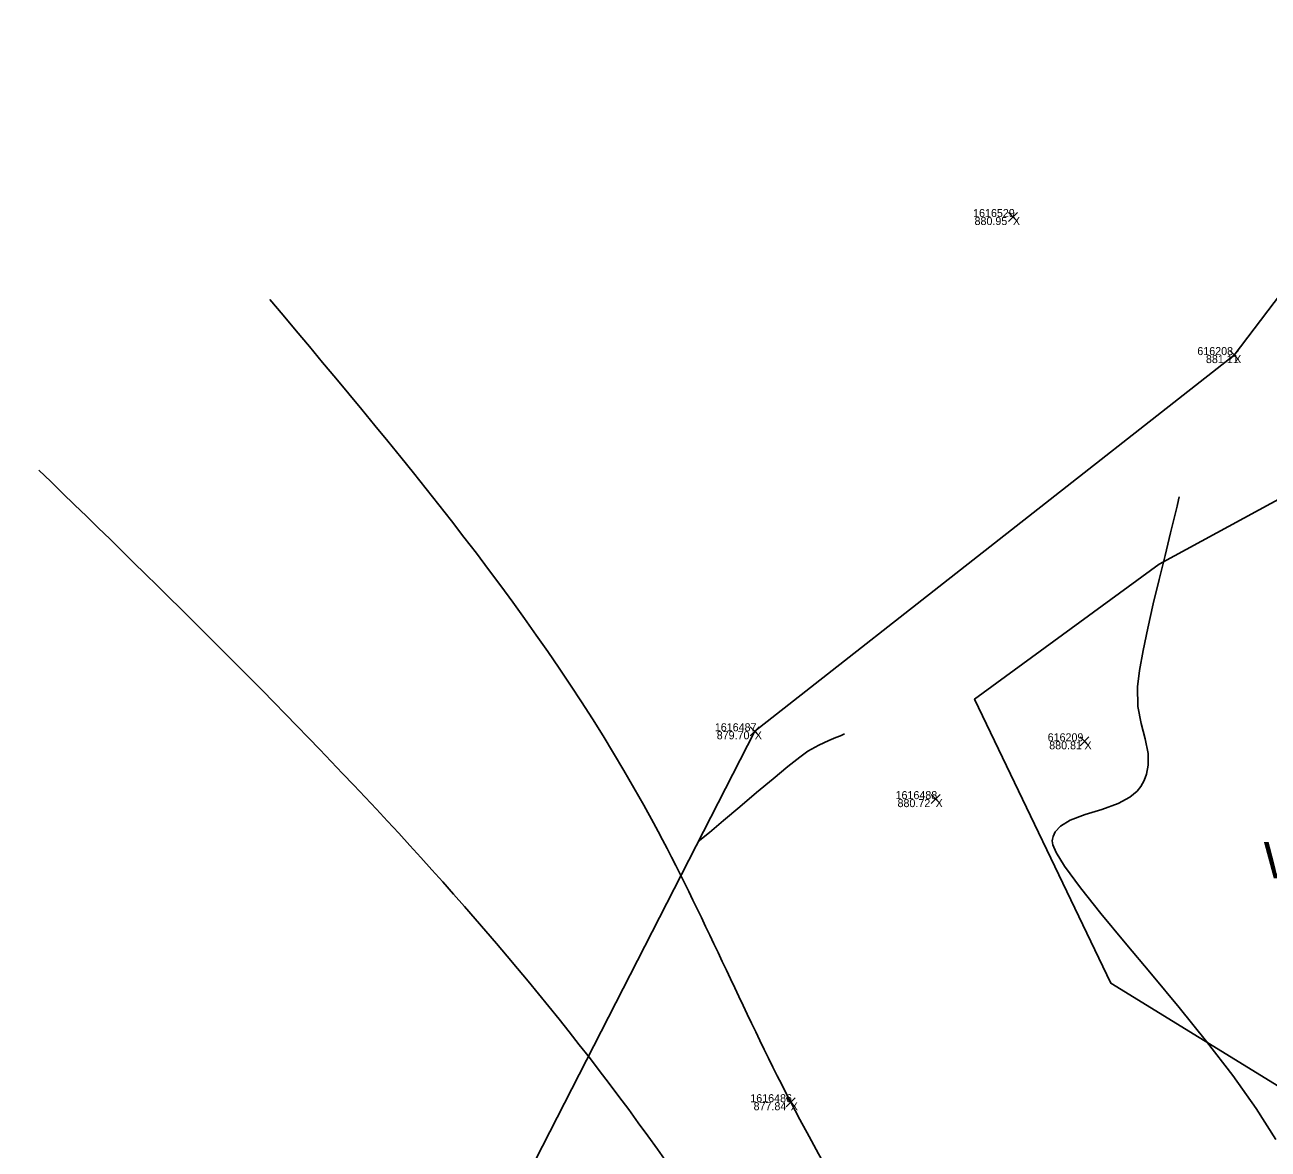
# Model space of a CAD drawing. Extents: x 1957117 to 1971063, y 701601 to 715861.
# Drawn here: x 1963496.4 to 1963550.8, y 706866.2 to 706915.3 of the extents above; entities that cross this region are included whole.
import ezdxf

# ---------------------------------------------------------------- set-up
doc = ezdxf.new("R2010")
doc.units = 0
for name, color, linetype in [('AP_X_Lights', 7, 'Continuous'), ('DT_X_Break_Line', 7, 'Continuous'), ('DT_X_Contour_Major', 7, 'Continuous'), ('DT_X_Contour_Minor', 7, 'Continuous'), ('DT_X_TIN_Hull', 7, 'Continuous'), ('GE_X_CL_20', 7, 'Continuous'), ('HY_X_Water_Edge', 7, 'Continuous'), ('PV_P_Shoulder', 7, 'Continuous'), ('RD_X_Text', 7, 'Continuous'), ('RS_Raster1', 7, 'Continuous'), ('RW_X_Esmt_RR', 7, 'Continuous'), ('SC_Scratch1', 7, 'Continuous'), ('VG_X_Tree_Line_Rt', 7, 'Continuous')]:
    doc.layers.add(name, color=color, linetype=linetype)

msp = doc.modelspace()

# ---------------------------------------------------------------- linework, layer by layer
at = {"layer": 'AP_X_Lights'}
for p, q in [((1963539.442, 706906.74), (1963539.83, 706907.13)), ((1963539.442, 706907.13), (1963539.83, 706906.74)), ((1963549.116, 706900.707), (1963549.504, 706901.097)), ((1963549.116, 706901.097), (1963549.504, 706900.707)), ((1963528.153, 706884.266), (1963528.541, 706884.656)), ((1963528.153, 706884.656), (1963528.541, 706884.266)), ((1963542.571, 706883.827), (1963542.959, 706884.217)), ((1963542.571, 706884.217), (1963542.959, 706883.827)), ((1963536.06, 706881.301), (1963536.448, 706881.691)), ((1963536.06, 706881.691), (1963536.448, 706881.301)), ((1963529.727, 706868.054), (1963530.115, 706868.444)), ((1963529.727, 706868.444), (1963530.115, 706868.054))]:
    msp.add_line(p, q, dxfattribs=at)
at = {"layer": 'DT_X_Break_Line'}
msp.add_lwpolyline([(1963549.31, 706900.902), (1963567.723, 706925.142), (1963581.753, 706948.682), (1963589.114, 706971.765), (1963604.241, 706992.933), (1963630.24, 707037.886), (1963653.883, 707082.082), (1963697.483, 707112.719), (1963727.123, 707153.396), (1963737.102, 707174.095), (1963750.986, 707197.42), (1963762.997, 707214.654), (1963786.295, 707233.762), (1963816.245, 707273.278), (1963881.4, 707289.893)], dxfattribs=at)
at = {"layer": 'DT_X_Contour_Major'}
msp.add_lwpolyline([(1963532.264, 706884.342), (1963532.209, 706884.317), (1963532.09, 706884.266), (1963531.888, 706884.184), (1963531.581, 706884.059), (1963531.147, 706883.859), (1963530.671, 706883.589), (1963530.321, 706883.336), (1963529.796, 706882.92), (1963529.148, 706882.388), (1963528.428, 706881.787), (1963527.69, 706881.164), (1963526.985, 706880.567), (1963526.364, 706880.042), (1963525.879, 706879.638)], dxfattribs=at)
msp.add_lwpolyline([(1963532.264, 706884.342), (1963532.209, 706884.317), (1963532.09, 706884.266), (1963531.888, 706884.184), (1963531.581, 706884.059), (1963531.147, 706883.859), (1963530.671, 706883.589), (1963530.321, 706883.336), (1963529.796, 706882.92), (1963529.148, 706882.388), (1963528.428, 706881.787), (1963527.69, 706881.164), (1963526.985, 706880.567), (1963526.364, 706880.042), (1963525.879, 706879.638)], dxfattribs=at)
at = {"layer": 'DT_X_Contour_Minor'}
msp.add_lwpolyline([(1963546.907, 706894.703), (1963546.878, 706894.577), (1963546.815, 706894.3), (1963546.704, 706893.833), (1963546.531, 706893.128), (1963546.289, 706892.147), (1963546.031, 706891.097), (1963545.775, 706890.025), (1963545.536, 706888.974), (1963545.33, 706887.991), (1963545.175, 706887.12), (1963545.085, 706886.406), (1963545.1, 706885.547), (1963545.241, 706884.801), (1963545.419, 706884.13), (1963545.548, 706883.494), (1963545.555, 706882.985), (1963545.476, 706882.589), (1963545.373, 706882.314), (1963545.304, 706882.172), (1963545.234, 706882.054), (1963545.066, 706881.841), (1963544.751, 706881.577), (1963544.243, 706881.305), (1963543.526, 706881.049), (1963542.796, 706880.828), (1963542.137, 706880.578), (1963541.715, 706880.316), (1963541.49, 706880.062), (1963541.392, 706879.857), (1963541.361, 706879.743), (1963541.355, 706879.673), (1963541.386, 706879.5), (1963541.533, 706879.157), (1963541.898, 706878.561), (1963542.588, 706877.619), (1963543.488, 706876.493), (1963544.543, 706875.22), (1963545.7, 706873.839), (1963546.906, 706872.387), (1963548.106, 706870.901), (1963549.247, 706869.42), (1963550.275, 706867.98), (1963551.137, 706866.62)], dxfattribs=at)
msp.add_lwpolyline([(1963546.907, 706894.703), (1963546.878, 706894.577), (1963546.815, 706894.3), (1963546.704, 706893.833), (1963546.531, 706893.128), (1963546.289, 706892.147), (1963546.031, 706891.097), (1963545.775, 706890.025), (1963545.536, 706888.974), (1963545.33, 706887.991), (1963545.175, 706887.12), (1963545.085, 706886.406), (1963545.1, 706885.547), (1963545.241, 706884.801), (1963545.419, 706884.13), (1963545.548, 706883.494), (1963545.555, 706882.985), (1963545.476, 706882.589), (1963545.373, 706882.314), (1963545.304, 706882.172), (1963545.234, 706882.054), (1963545.066, 706881.841), (1963544.751, 706881.577), (1963544.243, 706881.305), (1963543.526, 706881.049), (1963542.796, 706880.828), (1963542.137, 706880.578), (1963541.715, 706880.316), (1963541.49, 706880.062), (1963541.392, 706879.857), (1963541.361, 706879.743), (1963541.355, 706879.673), (1963541.386, 706879.5), (1963541.533, 706879.157), (1963541.898, 706878.561), (1963542.588, 706877.619), (1963543.488, 706876.493), (1963544.543, 706875.22), (1963545.7, 706873.839), (1963546.906, 706872.387), (1963548.106, 706870.901), (1963549.247, 706869.42), (1963550.275, 706867.98), (1963551.137, 706866.62)], dxfattribs=at)
at = {"layer": 'DT_X_TIN_Hull'}
msp.add_lwpolyline([(1963703.286, 707168.809), (1963648.079, 707085.514), (1963621.011, 707043.83), (1963593.877, 706999.304), (1963589.114, 706971.765), (1963567.723, 706925.142), (1963549.31, 706900.902), (1963528.347, 706884.461), (1963517.147, 706862.571), (1963523.867, 706855.857), (1963523.011, 706853.339), (1963521.692, 706850.009), (1963519.369, 706846.113), (1963518.594, 706843.545), (1963516.406, 706840.496), (1963508.17, 706822.684), (1963495.509, 706817.37), (1963480.654, 706774.214)], dxfattribs=at)
at = {"layer": 'GE_X_CL_20'}
msp.add_arc((1965275.353, 705991.399), 1909.859, 144.852303, 166.495347, dxfattribs=at)
at = {"layer": 'HY_X_Water_Edge'}
for points in [[(1963507.144, 706903.33), (1963523.919, 706880.458), (1963529.921, 706868.249), (1963547.712, 706848.264), (1963557.981, 706843.218), (1963575.318, 706815.786), (1963598.707, 706804.399), (1963631.311, 706798.601), (1963646.093, 706793.985), (1963654.481, 706790.313)], [(1963497.044, 706895.877), (1963527.257, 706861.448), (1963530.089, 706856.724), (1963550.098, 706825.465), (1963567.27, 706808.841), (1963599.052, 706796.957), (1963628.198, 706792.131), (1963651.538, 706783.095)]]:
    msp.add_spline(points, degree=3, dxfattribs=at)
at = {"layer": 'RW_X_Esmt_RR'}
for radius, end in [(1929.859, 154.913686), (1879.859, 166.495347)]:
    msp.add_arc((1965275.353, 705991.399), radius, 144.852303, end, dxfattribs=at)
at = {"layer": 'VG_X_Tree_Line_Rt'}
msp.add_lwpolyline([(1963558.987, 706898.803), (1963546.03, 706891.77), (1963537.963, 706885.865), (1963543.918, 706873.452), (1963555.702, 706866.205), (1963562.197, 706875.25), (1963569.154, 706877.88), (1963569.219, 706888.497), (1963563.06, 706899.305), (1963558.987, 706898.803)], dxfattribs=at)

# ---------------------------------------------------------------- texts
at = {"layer": 'PV_P_Shoulder'}
for s, p in [('880.95', (1963537.958, 706906.585)), ('881.11', (1963548.078, 706900.552)), ('879.70', (1963526.683, 706884.111)), ('880.81', (1963541.224, 706883.672)), ('880.72', (1963534.59, 706881.146)), ('877.84', (1963528.295, 706867.899))]:
    msp.add_text(s, height=0.35, dxfattribs=at).set_placement(p)
at = {"layer": 'RD_X_Text'}
msp.add_text('WOOD FENCE', height=1.6, dxfattribs=at).set_placement((1963550.601, 706878.027))
at = {"layer": 'RS_Raster1'}
for s, p in [('1616529', (1963537.895, 706906.935)), ('616208', (1963547.701, 706900.902)), ('1616487', (1963526.6, 706884.461)), ('616209', (1963541.156, 706884.022)), ('1616488', (1963534.504, 706881.496)), ('1616486', (1963528.152, 706868.249))]:
    msp.add_text(s, height=0.35, dxfattribs=at).set_placement(p)
at = {"layer": 'SC_Scratch1'}
for p in [(1963539.636, 706906.585), (1963549.31, 706900.552), (1963528.347, 706884.111), (1963542.765, 706883.672), (1963536.254, 706881.146), (1963529.921, 706867.899)]:
    msp.add_text('X', height=0.35, dxfattribs=at).set_placement(p)

doc.saveas('drawing.dxf')
